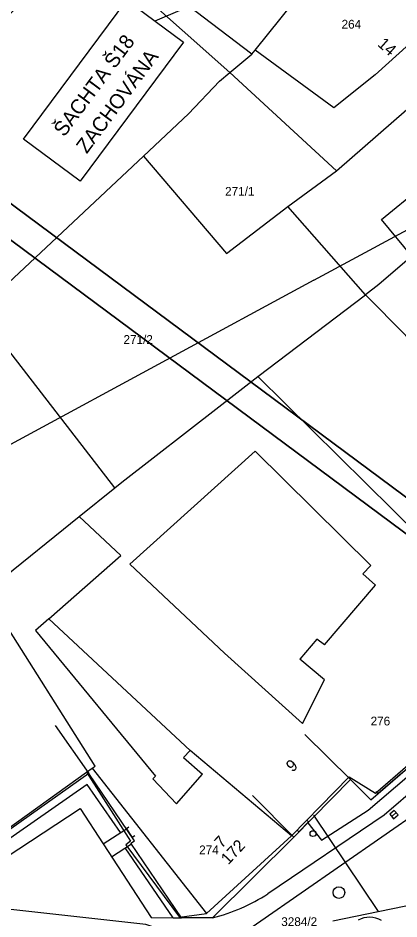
# Model space of a CAD drawing. Extents: x -601580 to 4, y -1204314 to 4.
# Drawn here: x -600468.8 to -600436.3, y -1203947.5 to -1203870.6 of the extents above; entities that cross this region are included whole.
import ezdxf

# ---------------------------------------------------------------- set-up
doc = ezdxf.new("R2010")
doc.units = 0
for name, color, linetype in [('00-INNOGY-NTL', 7, 'Continuous'), ('00-KN-HRANICE PARCEL', 7, 'Continuous'), ('00-KN-PARC. CISLA', 7, 'Continuous'), ('00-KN-VNITRNI KRESBA', 7, 'Continuous'), ('00-POLOHOPIS', 7, 'Continuous'), ('00-RAZÍTKO', 7, 'Continuous'), ('00-SITE KOM. KABEL', 7, 'Continuous'), ('00-VAK-VODA-RAD IGIS', 7, 'Continuous'), ('11-REKONSTRUKCE KANALIZACE OSA', 7, 'Continuous'), ('11-REKONSTRUKCE KANALIZACE POPIS', 7, 'Continuous'), ('Vrstva 27', 7, 'Continuous'), ('Vrstva 28', 7, 'Continuous'), ('Vrstva 6', 7, 'Continuous')]:
    doc.layers.add(name, color=color, linetype=linetype)

# ---------------------------------------------------------------- blocks, each defined once
blk = doc.blocks.new('6.30_286')
at = {"layer": 'Vrstva 27'}
blk.add_line((-0.25, 0), (0.25, 0), dxfattribs=at)
blk.add_lwpolyline([(-0.251, -0.25), (0.25, -0.251), (0.251, 0.25), (-0.25, 0.251)], close=True, dxfattribs=at)
blk = doc.blocks.new('6.20_212')
at = {"layer": 'Vrstva 27'}
blk.add_circle((0, 0), 0.5, dxfattribs=at)
blk = doc.blocks.new('6.14A_1012')
at = {"layer": 'Vrstva 28'}
blk.add_circle((0, 0), 0.25, dxfattribs=at)
blk = doc.blocks.new('VCHOD_1800')
at = {"layer": 'Vrstva 6'}
blk.add_line((0, 0.25), (0, 0), dxfattribs=at)
blk = doc.blocks.new('VCHOD_1802')
at = {"layer": 'Vrstva 6'}
blk.add_line((0, 0.25), (0, 0), dxfattribs=at)
blk = doc.blocks.new('VCHOD_1804')
at = {"layer": 'Vrstva 6'}
blk.add_line((0, 0.25), (0, 0), dxfattribs=at)
blk = doc.blocks.new('VCHOD_1808')
at = {"layer": 'Vrstva 6'}
blk.add_line((0, 0.25), (0, 0), dxfattribs=at)
blk = doc.blocks.new('VCHOD_1810')
at = {"layer": 'Vrstva 6'}
blk.add_line((0, 0.25), (0, 0), dxfattribs=at)

msp = doc.modelspace()

# ---------------------------------------------------------------- linework, layer by layer
for points in [[(-600427.929, -1203789.586), (-600429.936, -1203788.096), (-600492.548, -1203872.448), (-600373.307, -1203960.957), (-600310.695, -1203876.605), (-600312.703, -1203875.115)], [(-600429.419, -1203791.594), (-600489.051, -1203871.931), (-600373.825, -1203957.46), (-600314.193, -1203877.122)]]:
    msp.add_lwpolyline(points)
at = {"layer": '00-INNOGY-NTL'}
msp.add_line((-600443.59, -1203938.69), (-600438.08, -1203946.9), dxfattribs=at)
msp.add_lwpolyline([(-600441.937, -1203947.699), (-600438.08, -1203946.9), (-600432.1, -1203945.69), (-600428.72, -1203941.72), (-600421.56, -1203933.32), (-600416.17, -1203927), (-600405.77, -1203914.78)], dxfattribs=at)
at = {"layer": '00-KN-HRANICE PARCEL'}
for p, q in [((-600450.74, -1203875.27), (-600441.64, -1203883.65)), ((-600441.64, -1203883.65), (-600433.45, -1203876.51)), ((-600472.25, -1203895.64), (-600458.13, -1203882.42)), ((-600445.78, -1203886.72), (-600441.64, -1203883.65)), ((-600439.16, -1203894.25), (-600445.78, -1203886.72)), ((-600448.34, -1203901.22), (-600439.16, -1203894.25)), ((-600460.56, -1203910.72), (-600472.25, -1203895.64)), ((-600424.48, -1203924.84), (-600448.34, -1203901.22)), ((-600463.61, -1203913.18), (-600460.56, -1203910.72)), ((-600471.65, -1203919.66), (-600463.61, -1203913.18)), ((-600462.26, -1203934.49), (-600471.65, -1203919.66)), ((-600473.86, -1203942.82), (-600463, -1203935.02)), ((-600445.47, -1203940.45), (-600440.54, -1203935.41))]:
    msp.add_line(p, q, dxfattribs=at)
for points in [[(-600472.91, -1203870.18), (-600471.19, -1203871.97), (-600463.51, -1203863.99), (-600458.88, -1203868.01), (-600450.74, -1203875.27)], [(-600450.74, -1203875.27), (-600448.86, -1203873.69), (-600448.59, -1203873.35), (-600441.92, -1203865.04)], [(-600458.13, -1203882.42), (-600454.28, -1203878.81), (-600451.62, -1203876.01), (-600450.74, -1203875.27)], [(-600458.13, -1203882.42), (-600451.04, -1203890.72), (-600445.78, -1203886.72)], [(-600439.16, -1203894.25), (-600435.72, -1203897.69), (-600426.61, -1203905.56), (-600423.51, -1203908.72)], [(-600460.56, -1203910.72), (-600459.97, -1203910.25), (-600451.68, -1203903.82), (-600448.34, -1203901.22)], [(-600466.2, -1203921.91), (-600460.07, -1203916.52), (-600463.61, -1203913.18)], [(-600445.47, -1203940.45), (-600454.12, -1203933.17), (-600466.2, -1203921.91)], [(-600440.54, -1203935.41), (-600438.3, -1203936.79), (-600424.48, -1203924.84)], [(-600463, -1203935.02), (-600462.51, -1203934.67), (-600462.26, -1203934.49)], [(-600463, -1203935.02), (-600459.23, -1203940.89), (-600459.62, -1203941.22)], [(-600459.62, -1203941.22), (-600455.05, -1203947.4), (-600452.74, -1203947.08), (-600445.47, -1203940.45)]]:
    msp.add_lwpolyline(points, dxfattribs=at)
at = {"layer": '00-KN-VNITRNI KRESBA'}
for p, q in [((-600448.86, -1203873.69), (-600454.34, -1203869.54)), ((-600434.02, -1203871.56), (-600438.32, -1203875.46)), ((-600441.87, -1203878.29), (-600448.59, -1203873.35)), ((-600438.32, -1203875.46), (-600441.87, -1203878.29)), ((-600437.77, -1203887.81), (-600432.53, -1203883.52)), ((-600435.2, -1203890.96), (-600437.77, -1203887.81)), ((-600435.2, -1203890.96), (-600438.02, -1203893.38)), ((-600438.02, -1203893.38), (-600439.16, -1203894.25)), ((-600448.57, -1203907.6), (-600459.28, -1203917.26)), ((-600438.7, -1203917.35), (-600448.57, -1203907.6)), ((-600459.28, -1203917.26), (-600451.2, -1203924.85)), ((-600439.39, -1203918.08), (-600438.7, -1203917.35)), ((-600438.29, -1203919.05), (-600439.39, -1203918.08)), ((-600442.65, -1203924.13), (-600438.29, -1203919.05)), ((-600466.2, -1203921.91), (-600467.35, -1203922.92)), ((-600467.35, -1203922.92), (-600457.09, -1203935.34)), ((-600443.31, -1203923.65), (-600444.76, -1203925.35)), ((-600442.65, -1203924.13), (-600443.31, -1203923.65)), ((-600451.2, -1203924.85), (-600444.53, -1203930.86)), ((-600442.66, -1203927.12), (-600444.76, -1203925.35)), ((-600444.53, -1203930.86), (-600442.66, -1203927.12)), ((-600454.12, -1203933.17), (-600454.71, -1203933.77)), ((-600454.71, -1203933.77), (-600453.09, -1203935.17)), ((-600462.51, -1203934.67), (-600452.74, -1203947.08)), ((-600455.31, -1203937.71), (-600453.09, -1203935.17)), ((-600457.09, -1203935.34), (-600457.32, -1203935.58)), ((-600457.32, -1203935.58), (-600455.31, -1203937.71))]:
    msp.add_line(p, q, dxfattribs=at)
at = {"layer": '00-POLOHOPIS'}
for p, q in [((-600422.935, -1203926.11), (-600437.564, -1203938.692)), ((-600440.445, -1203935.643), (-600444.328, -1203931.793)), ((-600436.05, -1203935.107), (-600438.091, -1203936.853)), ((-600462.944, -1203936.075), (-600470.514, -1203941.318)), ((-600460.095, -1203940.155), (-600462.944, -1203936.075)), ((-600469.852, -1203942.274), (-600463.527, -1203938.111)), ((-600463.527, -1203938.111), (-600461.569, -1203941.141)), ((-600437.564, -1203938.692), (-600447.484, -1203945.39)), ((-600461.569, -1203941.141), (-600459.582, -1203939.839)), ((-600459.582, -1203939.839), (-600459.076, -1203940.584)), ((-600444.85, -1203940.109), (-600444.007, -1203939.255)), ((-600461.569, -1203941.141), (-600457.469, -1203947.409)), ((-600460.851, -1203942.239), (-600459.154, -1203941.128)), ((-600455.594, -1203947.448), (-600459.673, -1203941.468)), ((-600457.469, -1203947.409), (-600455.594, -1203947.448)), ((-600455.594, -1203947.448), (-600454.869, -1203947.445))]:
    msp.add_line(p, q, dxfattribs=at)
for points in [[(-600448.815, -1203937.009), (-600445.286, -1203940.551), (-600440.445, -1203935.643), (-600438.697, -1203937.376), (-600424.276, -1203924.929), (-600430.717, -1203918.338), (-600427.604, -1203915.082), (-600431.218, -1203911.627)], [(-600465.674, -1203931.035), (-600462.789, -1203935.119), (-600473.697, -1203942.824), (-600473.732, -1203942.775), (-600476.524, -1203938.627)], [(-600448.815, -1203937.009), (-600445.286, -1203940.551), (-600452.217, -1203947.457), (-600454.869, -1203947.445), (-600459.188, -1203941.078), (-600458.882, -1203940.87), (-600462.789, -1203935.119)]]:
    msp.add_lwpolyline(points, dxfattribs=at)
for centre, radius, start, end in [((-600456.39, -1203931.449), 16.543, 284.61164, 302.57216), ((-600438.82, -1203949.425), 2.026, 59.26514, 117.9053)]:
    msp.add_arc(centre, radius, start, end, dxfattribs=at)
at = {"layer": '00-RAZÍTKO'}
for points in [[(-600492.548, -1203872.448), (-600304.712, -1203619.391), (-600185.471, -1203707.9), (-600373.307, -1203960.957)], [(-600489.051, -1203871.931), (-600304.195, -1203622.889), (-600188.969, -1203708.417), (-600373.825, -1203957.46)]]:
    msp.add_lwpolyline(points, close=True, dxfattribs=at)
at = {"layer": '00-SITE KOM. KABEL'}
for points in [[(-600443.565, -1203893.013), (-600428.61, -1203884.93)], [(-600443.565, -1203893.013), (-600481.453, -1203913.491), (-600500.37, -1203924.55)], [(-600444.09, -1203939.34), (-600442.92, -1203940.82), (-600438.92, -1203938.24), (-600435.42, -1203935.27)]]:
    msp.add_lwpolyline(points, dxfattribs=at)
at = {"layer": '00-VAK-VODA-RAD IGIS'}
for points in [[(-600457.931, -1203948.021), (-600471.794, -1203946.469), (-600486.226, -1203952.584), (-600508.714, -1203929.353)], [(-600434.311, -1203938.16), (-600451.544, -1203950.135), (-600457.931, -1203948.021)]]:
    msp.add_lwpolyline(points, dxfattribs=at)
at = {"layer": '11-REKONSTRUKCE KANALIZACE POPIS'}
msp.add_line((-600457.123, -1203870.869), (-600436.482, -1203861.919), dxfattribs=at)
msp.add_lwpolyline([(-600468.366, -1203880.954), (-600459.545, -1203869.071), (-600454.701, -1203872.667), (-600463.521, -1203884.55)], close=True, dxfattribs=at)

# ---------------------------------------------------------------- block references
at = {"layer": '00-POLOHOPIS'}
for name, p, xscale, yscale, rotation in [('VCHOD_1804', (-600438.091, -1203936.853), 0.99999908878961, 0.9999990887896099, 40.54578951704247), ('6.30_286', (-600436.718, -1203938.629), 1.00000054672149, 1.00000054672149, 40.69792207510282), ('VCHOD_1802', (-600444.007, -1203939.255), 0.9999995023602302, 0.99999950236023, 45.37147319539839), ('VCHOD_1808', (-600459.582, -1203939.839), 0.99999853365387, 0.99999853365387, -55.81583887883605), ('VCHOD_1810', (-600459.076, -1203940.584), 0.99999853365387, 0.99999853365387, -55.81583887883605), ('VCHOD_1800', (-600444.85, -1203940.109), 0.9999995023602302, 0.99999950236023, 45.37147319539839), ('6.14A_1012', (-600443.639, -1203940.258), 1.00000054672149, 1.00000054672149, 40.69792207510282), ('6.20_212', (-600441.422, -1203945.29), 1.00000054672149, 1.00000054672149, 40.69792207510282)]:
    msp.add_blockref(name, p, dxfattribs=dict(at, xscale=xscale, yscale=yscale, rotation=rotation))

# ---------------------------------------------------------------- texts
at = {"layer": '00-KN-PARC. CISLA'}
for s, p in [('264', (-600441.195, -1203871.521)), ('271/1', (-600451.149, -1203885.79)), ('271/2', (-600459.83, -1203898.44)), ('276', (-600438.714, -1203931.02)), ('274', (-600453.364, -1203942.02)), ('3284/2', (-600446.35, -1203948.15))]:
    msp.add_text(s, height=0.75, dxfattribs=at).set_placement(p)
at = {"layer": '00-POLOHOPIS'}
for s, rotation, p in [('14', 318.47311, (-600438.185, -1203872.939)), ('9', 40.79801, (-600445.41, -1203935.062)), ('7', 46.89638, (-600451.437, -1203941.569)), ('172', 46.89638, (-600450.878, -1203942.971))]:
    msp.add_text(s, height=1, rotation=rotation, dxfattribs=at).set_placement(p)
at = {"layer": '11-REKONSTRUKCE KANALIZACE OSA'}
for s, p in [('ŠACHTA Š18  ', (-600464.896, -1203880.833)), ('ZACHOVÁNA', (-600462.969, -1203882.263))]:
    msp.add_text(s, height=1.25, rotation=53.41468, dxfattribs=at).set_placement(p)

doc.saveas('drawing.dxf')
